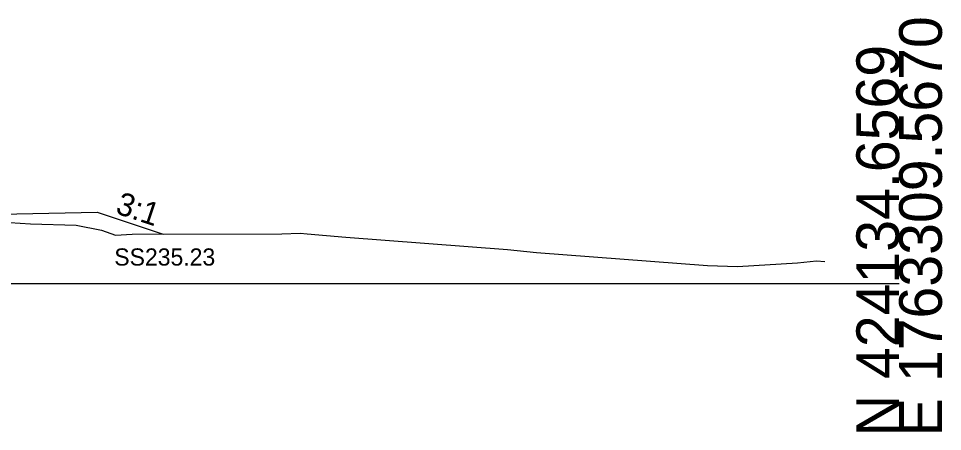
# Model space of a CAD drawing. Extents: x -26 to 3203, y -11010 to 4024.
# Drawn here: x 2142.3 to 2202.8, y -4509.7 to -4482.7 of the extents above; entities that cross this region are included whole.
import ezdxf

# ---------------------------------------------------------------- set-up
doc = ezdxf.new("R2010")
doc.units = 0
for name, color, linetype in [('Exist Cross Section Cell', 7, 'Continuous'), ('Exist XS Ground Line', 7, 'Continuous'), ('Prop CMT Slope Grass', 7, 'Continuous'), ('Prop XS Side Slope Text', 7, 'Continuous'), ('Prop XS SS Elevation Text', 7, 'Continuous'), ('Scratch_Level_0', 7, 'Continuous')]:
    doc.layers.add(name, color=color, linetype=linetype)

msp = doc.modelspace()

# ---------------------------------------------------------------- linework, layer by layer
at = {"layer": 'Exist Cross Section Cell'}
msp.add_line((2100, -4500), (2200, -4500), dxfattribs=at)
at = {"layer": 'Exist XS Ground Line'}
msp.add_lwpolyline([(2141.782, -4496.006), (2143.133, -4496.093), (2146.13, -4496.191), (2147.788, -4496.522), (2148.688, -4496.849), (2149.787, -4496.777), (2159.591, -4496.749), (2160.793, -4496.722), (2161.249, -4496.757), (2163.78, -4496.963), (2174.355, -4497.781), (2176.263, -4497.978), (2187.461, -4498.826), (2189.421, -4498.884), (2193.336, -4498.646), (2194.587, -4498.514), (2195.132, -4498.573)], dxfattribs=at)
msp.add_lwpolyline([(2141.782, -4496.006), (2143.133, -4496.093), (2146.13, -4496.191), (2147.788, -4496.522), (2148.688, -4496.849), (2149.787, -4496.777), (2159.591, -4496.749), (2160.793, -4496.722), (2161.249, -4496.757), (2163.78, -4496.963), (2174.355, -4497.781), (2176.263, -4497.978), (2187.461, -4498.826), (2189.421, -4498.884), (2193.336, -4498.646), (2194.587, -4498.514), (2195.132, -4498.573)], dxfattribs=at)
msp.add_lwpolyline([(2141.782, -4496.006), (2143.133, -4496.093), (2146.13, -4496.191), (2147.788, -4496.522), (2148.688, -4496.849), (2149.787, -4496.777), (2159.591, -4496.749), (2160.793, -4496.722), (2161.249, -4496.757), (2163.78, -4496.963), (2174.355, -4497.781), (2176.263, -4497.978), (2187.461, -4498.826), (2189.421, -4498.884), (2193.336, -4498.646), (2194.587, -4498.514), (2195.132, -4498.573)], dxfattribs=at)
msp.add_lwpolyline([(2141.782, -4496.006), (2143.133, -4496.093), (2146.13, -4496.191), (2147.788, -4496.522), (2148.688, -4496.849), (2149.787, -4496.777), (2159.591, -4496.749), (2160.793, -4496.722), (2161.249, -4496.757), (2163.78, -4496.963), (2174.355, -4497.781), (2176.263, -4497.978), (2187.461, -4498.826), (2189.421, -4498.884), (2193.336, -4498.646), (2194.587, -4498.514), (2195.132, -4498.573)], dxfattribs=at)
msp.add_lwpolyline([(2141.782, -4496.006), (2143.133, -4496.093), (2146.13, -4496.191), (2147.788, -4496.522), (2148.688, -4496.849), (2149.787, -4496.777), (2159.591, -4496.749), (2160.793, -4496.722), (2161.249, -4496.757), (2163.78, -4496.963), (2174.355, -4497.781), (2176.263, -4497.978), (2187.461, -4498.826), (2189.421, -4498.884), (2193.336, -4498.646), (2194.587, -4498.514), (2195.132, -4498.573)], dxfattribs=at)
at = {"layer": 'Prop CMT Slope Grass'}
msp.add_lwpolyline([(2138.001, -4495.525), (2147.501, -4495.335), (2151.812, -4496.772)], dxfattribs=at)

# ---------------------------------------------------------------- texts
at = {"layer": 'Exist Cross Section Cell'}
for s, p in [('E 1763309.5670', (2202.8, -4510)), ('N 424134.6569', (2200, -4510))]:
    msp.add_text(s, height=2.8, rotation=90, dxfattribs=at).set_placement(p)
at = {"layer": 'Prop XS Side Slope Text'}
msp.add_text('3:1', height=1.5, rotation=341.56507, dxfattribs=at).set_placement((2148.624, -4495.393))
at = {"layer": 'Prop XS SS Elevation Text'}
msp.add_text('SS235.23', height=1.125, dxfattribs=at).set_placement((2148.616, -4498.834))
at = {"layer": 'Scratch_Level_0'}
for s, p in [('RT_CSLP_Pnt', (2147.402, -4495.345)), ('Exterior Boundary', (2151.654, -4496.782)), ('RT_Slope_Fill', (2151.718, -4496.782))]:
    msp.add_text(s, height=0.02, dxfattribs=at).set_placement(p)

doc.saveas('drawing.dxf')
